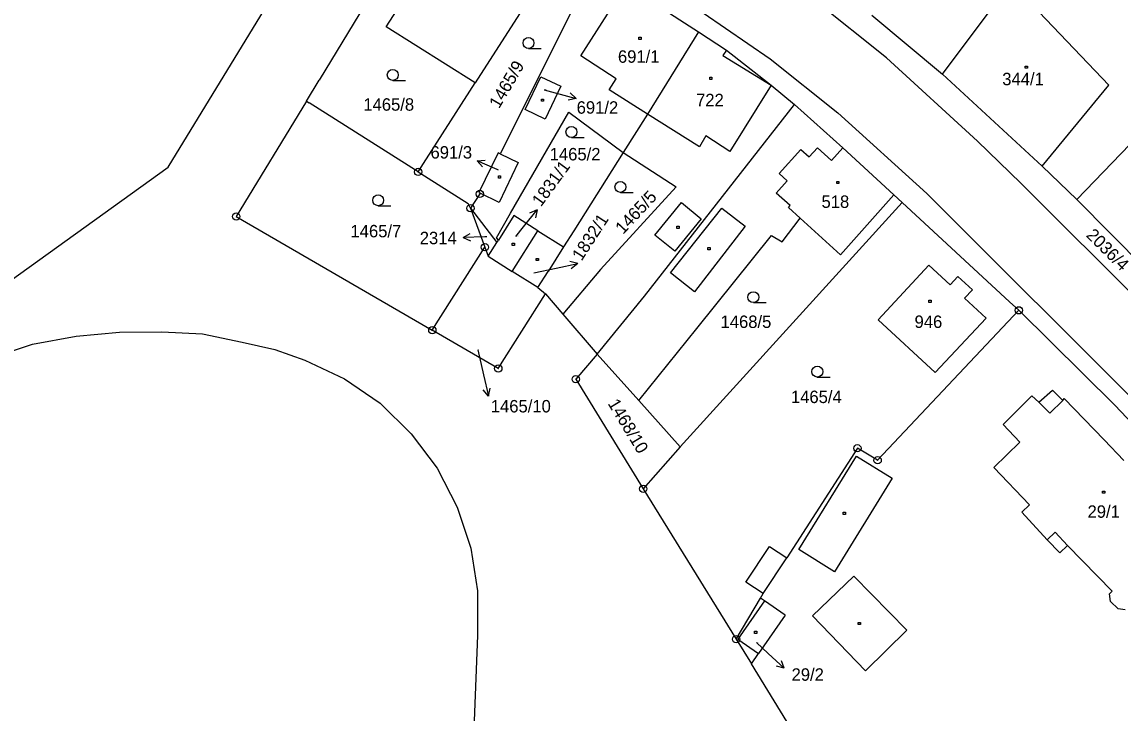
# Model space of a CAD drawing. Extents: x -795483 to -789093, y -1112258 to -1108741.
# Drawn here: x -791772.5 to -791622.2, y -1110288.5 to -1110193.9 of the extents above; entities that cross this region are included whole.
import ezdxf

# ---------------------------------------------------------------- set-up
doc = ezdxf.new("R2010")
doc.units = 0
for name, color, linetype in [('Komunikace', 7, 'Continuous'), ('Vrstva 1', 7, 'Continuous'), ('Vrstva 14', 7, 'Continuous'), ('Vrstva 15', 7, 'Continuous'), ('Vrstva 16', 7, 'Continuous'), ('Vrstva 2', 7, 'Continuous'), ('Vrstva 23', 7, 'Continuous'), ('Vrstva 25', 7, 'Continuous'), ('Vrstva 28', 7, 'Continuous')]:
    doc.layers.add(name, color=color, linetype=linetype)

msp = doc.modelspace()

# ---------------------------------------------------------------- linework, layer by layer
at = {"layer": 'Komunikace'}
for p, q in [((-791701.03, -1110203.2), (-791699.52, -1110203.6)), ((-791707.25, -1110214.18), (-791707.44, -1110214.1)), ((-791704.89, -1110223.26), (-791703.86, -1110221.97)), ((-791708.84, -1110223.31), (-791709.12, -1110223.32)), ((-791702.44, -1110228.24), (-791699.37, -1110227.6)), ((-791710.1, -1110238.77), (-791709.32, -1110242.2)), ((-791671.98, -1110278.85), (-791670.37, -1110280.34))]:
    msp.add_line(p, q, dxfattribs=at)
at = {"layer": 'Vrstva 1'}
for p, q in [((-791752.46, -1110213.8), (-791735.98, -1110186.79)), ((-791722.64, -1110194.59), (-791716.94, -1110185.77)), ((-791686.94, -1110187.39), (-791670.08, -1110198.95)), ((-791695.91, -1110189.73), (-791707.05, -1110211.95)), ((-791685.77, -1110191.47), (-791679.88, -1110195.29)), ((-791654.16, -1110198.82), (-791663.87, -1110191.09)), ((-791646.49, -1110201.08), (-791639.18, -1110191.27)), ((-791726.25, -1110192.72), (-791731.8, -1110201.86)), ((-791703.97, -1110192.17), (-791710.44, -1110202.25)), ((-791656.17, -1110192.98), (-791646.49, -1110201.08)), ((-791710.44, -1110202.25), (-791722.64, -1110194.59)), ((-791679.88, -1110195.29), (-791686.86, -1110206.54)), ((-791679.88, -1110195.29), (-791676.07, -1110197.76)), ((-791676.07, -1110197.76), (-791669.95, -1110202.57)), ((-791670.08, -1110198.95), (-791660.81, -1110206.34)), ((-791641.73, -1110210.22), (-791654.16, -1110198.82)), ((-791733.56, -1110204.75), (-791731.8, -1110201.86)), ((-791718.26, -1110214.44), (-791710.44, -1110202.25)), ((-791703.63, -1110205.91), (-791701.47, -1110201.41)), ((-791701.47, -1110201.41), (-791698.75, -1110202.71)), ((-791646.49, -1110201.08), (-791632.85, -1110213.67)), ((-791698.75, -1110202.71), (-791700.88, -1110207.22)), ((-791669.95, -1110202.57), (-791666.74, -1110205.22)), ((-791733.56, -1110204.75), (-791743.15, -1110220.55)), ((-791733.56, -1110204.75), (-791733.19, -1110204.99)), ((-791718.26, -1110214.44), (-791733.19, -1110204.99)), ((-791687.3, -1110231.46), (-791666.74, -1110205.22)), ((-791666.74, -1110205.22), (-791660.15, -1110211.13)), ((-791705.61, -1110220.09), (-791697.66, -1110206.26)), ((-791700.88, -1110207.22), (-791703.63, -1110205.91)), ((-791697.66, -1110206.26), (-791690.19, -1110211.79)), ((-791686.86, -1110206.54), (-791690.19, -1110211.79)), ((-791660.81, -1110206.34), (-791648.64, -1110217.4)), ((-791660.15, -1110211.13), (-791653.18, -1110217.56)), ((-791635.8, -1110215.96), (-791641.73, -1110210.22)), ((-791620.89, -1110210.7), (-791628.14, -1110218.2)), ((-791707.31, -1110211.83), (-791709.95, -1110217.27)), ((-791707.05, -1110211.95), (-791707.31, -1110211.83)), ((-791707.05, -1110211.95), (-791704.56, -1110213.15)), ((-791690.19, -1110211.79), (-791696.95, -1110222.49)), ((-791690.19, -1110211.79), (-791682.95, -1110216.47)), ((-791775.23, -1110230.16), (-791752.46, -1110213.8)), ((-791704.56, -1110213.15), (-791707.17, -1110218.61)), ((-791628.14, -1110218.2), (-791632.85, -1110213.67)), ((-791718.26, -1110214.44), (-791711.43, -1110218.77)), ((-791709.95, -1110217.27), (-791709.76, -1110217.36)), ((-791682.95, -1110216.47), (-791693.29, -1110227.78)), ((-791635.8, -1110215.96), (-791609.67, -1110242.08)), ((-791711.11, -1110219.41), (-791711.43, -1110218.77)), ((-791709.81, -1110217.45), (-791711.11, -1110219.41)), ((-791709.76, -1110217.36), (-791709.81, -1110217.45)), ((-791707.17, -1110218.61), (-791709.76, -1110217.36)), ((-791652.03, -1110218.63), (-791682.39, -1110252.04)), ((-791660.47, -1110225.79), (-791653.18, -1110217.56)), ((-791653.18, -1110217.56), (-791652.03, -1110218.63)), ((-791652.03, -1110218.63), (-791637.35, -1110232.2)), ((-791648.64, -1110217.4), (-791616.92, -1110249.11)), ((-791617.5, -1110228.94), (-791628.14, -1110218.2)), ((-791711.11, -1110219.41), (-791709.12, -1110224.74)), ((-791711.11, -1110219.41), (-791707.48, -1110224.08)), ((-791707.55, -1110223.46), (-791705.61, -1110220.09)), ((-791743.15, -1110220.55), (-791716.32, -1110236.1)), ((-791705.16, -1110220.41), (-791707.28, -1110223.76)), ((-791701.87, -1110222.49), (-791705.16, -1110220.41)), ((-791668.46, -1110223.99), (-791665.99, -1110220.75)), ((-791665.99, -1110220.75), (-791660.47, -1110225.79)), ((-791705.38, -1110228.05), (-791701.87, -1110222.49)), ((-791701.87, -1110222.49), (-791698.36, -1110224.71)), ((-791696.95, -1110222.49), (-791698.36, -1110224.71)), ((-791680.12, -1110235.85), (-791669.91, -1110223.12)), ((-791669.91, -1110223.12), (-791668.46, -1110223.99)), ((-791716.32, -1110236.1), (-791709.12, -1110224.74)), ((-791709.12, -1110224.74), (-791708.67, -1110225.96)), ((-791708.67, -1110225.96), (-791707.48, -1110224.08)), ((-791707.28, -1110223.76), (-791707.55, -1110223.46)), ((-791707.48, -1110224.08), (-791707.28, -1110223.76)), ((-791698.36, -1110224.71), (-791700.47, -1110228.06)), ((-791708.67, -1110225.96), (-791705.38, -1110228.05)), ((-791693.29, -1110227.78), (-791698.45, -1110233.89)), ((-791655.29, -1110234.68), (-791648.37, -1110227.18)), ((-791648.37, -1110227.18), (-791645.44, -1110229.88)), ((-791701.87, -1110230.26), (-791705.38, -1110228.05)), ((-791701.87, -1110230.26), (-791700.47, -1110228.06)), ((-791645.44, -1110229.88), (-791644.39, -1110228.74)), ((-791644.39, -1110228.74), (-791642.42, -1110230.57)), ((-791701.87, -1110230.26), (-791700.83, -1110231.1)), ((-791642.42, -1110230.57), (-791643.48, -1110231.7)), ((-791707.29, -1110241.33), (-791700.83, -1110231.1)), ((-791700.83, -1110231.1), (-791698.45, -1110233.89)), ((-791693.77, -1110239.39), (-791687.3, -1110231.46)), ((-791643.48, -1110231.7), (-791640.51, -1110234.46)), ((-791637.35, -1110232.2), (-791636.07, -1110233.38)), ((-791636.07, -1110233.38), (-791655.38, -1110253.9)), ((-791636.07, -1110233.38), (-791622.92, -1110246.34)), ((-791698.45, -1110233.89), (-791693.77, -1110239.39)), ((-791647.53, -1110241.88), (-791655.29, -1110234.68)), ((-791640.51, -1110234.46), (-791647.53, -1110241.88)), ((-791765.05, -1110236.91), (-791759.12, -1110236.36)), ((-791759.12, -1110236.36), (-791753.34, -1110236.33)), ((-791753.34, -1110236.33), (-791747.77, -1110236.61)), ((-791747.77, -1110236.61), (-791742.34, -1110237.75)), ((-791707.29, -1110241.33), (-791716.32, -1110236.1)), ((-791688.05, -1110245.74), (-791680.12, -1110235.85)), ((-791776.75, -1110239.89), (-791771.03, -1110238.02)), ((-791771.03, -1110238.02), (-791765.05, -1110236.91)), ((-791742.34, -1110237.75), (-791737.87, -1110238.76)), ((-791737.87, -1110238.76), (-791733.78, -1110240.21)), ((-791693.77, -1110239.39), (-791696.7, -1110242.79)), ((-791693.77, -1110239.39), (-791688.05, -1110245.74)), ((-791733.78, -1110240.21), (-791728.36, -1110242.77)), ((-791728.36, -1110242.77), (-791723.44, -1110246.08)), ((-791696.7, -1110242.79), (-791687.45, -1110257.8)), ((-791682.39, -1110252.04), (-791688.05, -1110245.74)), ((-791723.44, -1110246.08), (-791719.2, -1110250.27)), ((-791622.92, -1110246.34), (-791611.03, -1110259.08)), ((-791719.2, -1110250.27), (-791715.64, -1110255)), ((-791682.39, -1110252.04), (-791687.45, -1110257.8)), ((-791658.15, -1110252.26), (-791667.8, -1110267.25)), ((-791655.38, -1110253.9), (-791658.15, -1110252.26)), ((-791715.64, -1110255), (-791712.94, -1110260.32)), ((-791687.45, -1110257.8), (-791674.75, -1110278.38)), ((-791712.94, -1110260.32), (-791711.03, -1110265.93)), ((-791711.03, -1110265.93), (-791710.15, -1110271.78)), ((-791671.04, -1110272.15), (-791667.8, -1110267.25)), ((-791710.15, -1110271.78), (-791710.12, -1110277.87)), ((-791674.75, -1110278.38), (-791671.4, -1110272.75)), ((-791671.4, -1110272.75), (-791671.04, -1110272.15)), ((-791670.85, -1110273.14), (-791671.4, -1110272.75)), ((-791668.03, -1110275.1), (-791670.85, -1110273.14)), ((-791668.03, -1110275.1), (-791671.68, -1110280.35)), ((-791710.12, -1110277.87), (-791713.44, -1110363.31)), ((-791674.75, -1110278.38), (-791672.66, -1110281.77)), ((-791672.66, -1110281.77), (-791671.68, -1110280.35)), ((-791633.28, -1110345.68), (-791672.66, -1110281.77))]:
    msp.add_line(p, q, dxfattribs=at)
at = {"layer": 'Vrstva 16'}
for p, q in [((-791699.52, -1110203.6), (-791696.62, -1110204.37)), ((-791696.62, -1110204.37), (-791697.46, -1110203.63)), ((-791696.62, -1110204.37), (-791697.71, -1110204.6)), ((-791710.19, -1110212.9), (-791709.07, -1110212.84)), ((-791707.44, -1110214.1), (-791710.19, -1110212.9)), ((-791710.19, -1110212.9), (-791709.47, -1110213.76)), ((-791703.86, -1110221.97), (-791701.98, -1110219.63)), ((-791701.98, -1110219.63), (-791703, -1110220.1)), ((-791701.98, -1110219.63), (-791702.22, -1110220.72)), ((-791712.12, -1110223.4), (-791711.13, -1110222.87)), ((-791709.12, -1110223.32), (-791712.12, -1110223.4)), ((-791712.12, -1110223.4), (-791711.11, -1110223.87)), ((-791699.37, -1110227.6), (-791696.43, -1110226.99)), ((-791696.43, -1110226.99), (-791697.51, -1110226.7)), ((-791696.43, -1110226.99), (-791697.31, -1110227.68)), ((-791709.32, -1110242.2), (-791708.65, -1110245.12)), ((-791708.65, -1110245.12), (-791709.36, -1110244.26)), ((-791708.65, -1110245.12), (-791708.39, -1110244.04)), ((-791670.37, -1110280.34), (-791668.16, -1110282.37)), ((-791668.16, -1110282.37), (-791668.56, -1110281.33)), ((-791668.16, -1110282.37), (-791669.24, -1110282.06))]:
    msp.add_line(p, q, dxfattribs=at)
at = {"layer": 'Vrstva 2'}
for p, q in [((-791623.76, -1110202.56), (-791637.08, -1110188.55)), ((-791696.01, -1110198.55), (-791690.38, -1110189.73)), ((-791691.15, -1110201.71), (-791696.01, -1110198.55)), ((-791676.07, -1110197.76), (-791676.55, -1110198.5)), ((-791676.55, -1110198.5), (-791669.95, -1110202.57)), ((-791692.12, -1110203.2), (-791691.15, -1110201.71)), ((-791686.86, -1110206.54), (-791692.12, -1110203.2)), ((-791669.95, -1110202.57), (-791675.6, -1110211.65)), ((-791632.85, -1110213.67), (-791623.76, -1110202.56)), ((-791679.75, -1110211), (-791686.86, -1110206.54)), ((-791678.91, -1110209.52), (-791679.75, -1110211)), ((-791675.6, -1110211.65), (-791678.91, -1110209.52)), ((-791664.75, -1110212.38), (-791663.6, -1110211.12)), ((-791663.6, -1110211.12), (-791661.68, -1110212.86)), ((-791661.68, -1110212.86), (-791660.15, -1110211.13)), ((-791668.85, -1110214.66), (-791665.87, -1110211.36)), ((-791665.87, -1110211.36), (-791664.75, -1110212.38)), ((-791669.25, -1110217.34), (-791667.74, -1110215.68)), ((-791667.74, -1110215.68), (-791668.85, -1110214.66)), ((-791685.85, -1110223.09), (-791682.24, -1110218.63)), ((-791682.24, -1110218.63), (-791679.51, -1110220.87)), ((-791667.36, -1110219.05), (-791669.25, -1110217.34)), ((-791683.74, -1110228.25), (-791676.68, -1110219.4)), ((-791676.68, -1110219.4), (-791673.52, -1110221.85)), ((-791667.57, -1110219.3), (-791667.36, -1110219.05)), ((-791665.99, -1110220.75), (-791667.57, -1110219.3)), ((-791679.51, -1110220.87), (-791683.15, -1110225.3)), ((-791683.15, -1110225.3), (-791685.85, -1110223.09)), ((-791673.52, -1110221.85), (-791680.46, -1110230.87)), ((-791680.46, -1110230.87), (-791683.74, -1110228.25)), ((-791633.31, -1110245.96), (-791631.47, -1110244.29)), ((-791631.47, -1110244.29), (-791630.05, -1110245.72)), ((-791638.22, -1110248.99), (-791634.29, -1110245.09)), ((-791634.29, -1110245.09), (-791633.31, -1110245.96)), ((-791631.84, -1110247.46), (-791630.05, -1110245.72)), ((-791630.05, -1110245.72), (-791629.85, -1110245.45)), ((-791629.85, -1110245.45), (-791624.4, -1110251.09)), ((-791631.84, -1110247.46), (-791633.31, -1110245.96)), ((-791635.92, -1110251.43), (-791638.22, -1110248.99)), ((-791639.48, -1110254.88), (-791635.92, -1110251.43)), ((-791624.4, -1110251.09), (-791621.71, -1110253.91)), ((-791666.15, -1110266.13), (-791658.26, -1110253.32)), ((-791658.26, -1110253.32), (-791653.38, -1110256.33)), ((-791653.38, -1110256.33), (-791661.29, -1110269.17)), ((-791634.59, -1110259.99), (-791639.48, -1110254.88)), ((-791635.63, -1110261.01), (-791634.59, -1110259.99)), ((-791632.17, -1110264.78), (-791635.63, -1110261.01)), ((-791632.17, -1110264.78), (-791631.11, -1110263.76)), ((-791631.11, -1110263.76), (-791629.38, -1110265.54)), ((-791630.44, -1110266.56), (-791632.17, -1110264.78)), ((-791673.4, -1110270.59), (-791670.16, -1110265.69)), ((-791670.16, -1110265.69), (-791667.8, -1110267.25)), ((-791661.29, -1110269.17), (-791666.15, -1110266.13)), ((-791629.38, -1110265.54), (-791630.44, -1110266.56)), ((-791623.3, -1110271.81), (-791629.38, -1110265.54)), ((-791664.28, -1110275.21), (-791658.65, -1110269.76)), ((-791658.65, -1110269.76), (-791651.38, -1110277.16)), ((-791671.04, -1110272.15), (-791673.4, -1110270.59)), ((-791623.66, -1110272.16), (-791623.3, -1110271.81)), ((-791623.51, -1110273.21), (-791623.66, -1110272.16)), ((-791670.85, -1110273.14), (-791674.5, -1110278.4)), ((-791622.46, -1110274.22), (-791623.51, -1110273.21)), ((-791621.49, -1110274.36), (-791622.46, -1110274.22)), ((-791657.02, -1110282.7), (-791664.28, -1110275.21)), ((-791651.38, -1110277.16), (-791657.02, -1110282.7)), ((-791674.5, -1110278.4), (-791671.68, -1110280.35))]:
    msp.add_line(p, q, dxfattribs=at)
at = {"layer": 'Vrstva 23'}
for p, q in [((-791703.16, -1110197.54), (-791701.41, -1110197.54)), ((-791721.73, -1110201.91), (-791719.98, -1110201.91)), ((-791697.28, -1110209.72), (-791695.53, -1110209.72)), ((-791690.58, -1110217.24), (-791688.83, -1110217.24)), ((-791723.73, -1110219.07), (-791721.98, -1110219.07)), ((-791672.39, -1110232.33), (-791670.64, -1110232.33)), ((-791663.64, -1110242.51), (-791661.89, -1110242.51))]:
    msp.add_line(p, q, dxfattribs=at)
for centre in [(-791703.16, -1110196.79), (-791721.73, -1110201.16), (-791697.28, -1110208.97), (-791690.58, -1110216.49), (-791723.73, -1110218.32), (-791672.39, -1110231.58), (-791663.64, -1110241.76)]:
    msp.add_circle(centre, 0.75, dxfattribs=at)
at = {"layer": 'Vrstva 25'}
for p, q in [((-791688.06, -1110196.01), (-791687.76, -1110196.01)), ((-791688.06, -1110196.31), (-791688.06, -1110196.01)), ((-791687.76, -1110196.01), (-791687.76, -1110196.31)), ((-791687.76, -1110196.31), (-791688.06, -1110196.31)), ((-791635.18, -1110199.96), (-791634.88, -1110199.96)), ((-791635.18, -1110200.26), (-791635.18, -1110199.96)), ((-791634.88, -1110200.26), (-791635.18, -1110200.26)), ((-791634.88, -1110199.96), (-791634.88, -1110200.26)), ((-791678.36, -1110201.49), (-791678.06, -1110201.49)), ((-791678.36, -1110201.79), (-791678.36, -1110201.49)), ((-791678.06, -1110201.79), (-791678.36, -1110201.79)), ((-791678.06, -1110201.49), (-791678.06, -1110201.79)), ((-791701.4, -1110204.46), (-791701.1, -1110204.46)), ((-791701.4, -1110204.76), (-791701.4, -1110204.46)), ((-791701.1, -1110204.76), (-791701.4, -1110204.76)), ((-791701.1, -1110204.46), (-791701.1, -1110204.76)), ((-791707.27, -1110214.99), (-791706.97, -1110214.99)), ((-791707.27, -1110215.29), (-791707.27, -1110214.99)), ((-791706.97, -1110215.29), (-791707.27, -1110215.29)), ((-791706.97, -1110214.99), (-791706.97, -1110215.29)), ((-791660.97, -1110215.73), (-791660.67, -1110215.73)), ((-791660.97, -1110216.03), (-791660.97, -1110215.73)), ((-791660.67, -1110215.73), (-791660.67, -1110216.03)), ((-791660.67, -1110216.03), (-791660.97, -1110216.03)), ((-791682.84, -1110221.88), (-791682.54, -1110221.88)), ((-791682.84, -1110222.18), (-791682.84, -1110221.88)), ((-791682.54, -1110222.18), (-791682.84, -1110222.18)), ((-791682.54, -1110221.88), (-791682.54, -1110222.18)), ((-791705.38, -1110224.19), (-791705.08, -1110224.19)), ((-791705.38, -1110224.49), (-791705.38, -1110224.19)), ((-791705.08, -1110224.49), (-791705.38, -1110224.49)), ((-791705.08, -1110224.19), (-791705.08, -1110224.49)), ((-791702.09, -1110226.27), (-791701.79, -1110226.27)), ((-791702.09, -1110226.57), (-791702.09, -1110226.27)), ((-791701.79, -1110226.27), (-791701.79, -1110226.57)), ((-791678.61, -1110224.8), (-791678.31, -1110224.8)), ((-791678.61, -1110225.1), (-791678.61, -1110224.8)), ((-791678.31, -1110225.1), (-791678.61, -1110225.1)), ((-791678.31, -1110224.8), (-791678.31, -1110225.1)), ((-791701.79, -1110226.57), (-791702.09, -1110226.57)), ((-791648.37, -1110232), (-791648.07, -1110232)), ((-791648.37, -1110232.3), (-791648.37, -1110232)), ((-791648.07, -1110232.3), (-791648.37, -1110232.3)), ((-791648.07, -1110232), (-791648.07, -1110232.3)), ((-791624.6, -1110258.12), (-791624.3, -1110258.12)), ((-791624.6, -1110258.42), (-791624.6, -1110258.12)), ((-791624.3, -1110258.42), (-791624.6, -1110258.42)), ((-791624.3, -1110258.12), (-791624.3, -1110258.42)), ((-791660.1, -1110261.02), (-791659.8, -1110261.02)), ((-791660.1, -1110261.32), (-791660.1, -1110261.02)), ((-791659.8, -1110261.32), (-791660.1, -1110261.32)), ((-791659.8, -1110261.02), (-791659.8, -1110261.32)), ((-791672.21, -1110277.29), (-791671.91, -1110277.29)), ((-791672.21, -1110277.59), (-791672.21, -1110277.29)), ((-791671.91, -1110277.29), (-791671.91, -1110277.59)), ((-791658.03, -1110276.09), (-791657.73, -1110276.09)), ((-791658.03, -1110276.39), (-791658.03, -1110276.09)), ((-791657.73, -1110276.39), (-791658.03, -1110276.39)), ((-791657.73, -1110276.09), (-791657.73, -1110276.39)), ((-791671.91, -1110277.59), (-791672.21, -1110277.59))]:
    msp.add_line(p, q, dxfattribs=at)
at = {"layer": 'Vrstva 28'}
for centre, radius in [((-791718.26, -1110214.44), 0.5), ((-791718.26, -1110214.44), 0.01), ((-791709.81, -1110217.45), 0.5), ((-791709.81, -1110217.45), 0.01), ((-791743.15, -1110220.55), 0.5), ((-791711.11, -1110219.41), 0.5), ((-791711.11, -1110219.41), 0.01), ((-791743.15, -1110220.55), 0.01), ((-791709.12, -1110224.74), 0.5), ((-791709.12, -1110224.74), 0.01), ((-791636.07, -1110233.38), 0.5), ((-791636.07, -1110233.38), 0.01), ((-791716.32, -1110236.1), 0.5), ((-791716.32, -1110236.1), 0.01), ((-791707.29, -1110241.33), 0.5), ((-791707.29, -1110241.33), 0.01), ((-791696.7, -1110242.79), 0.5), ((-791696.7, -1110242.79), 0.01), ((-791658.15, -1110252.26), 0.5), ((-791658.15, -1110252.26), 0.01), ((-791655.38, -1110253.9), 0.5), ((-791655.38, -1110253.9), 0.01), ((-791687.45, -1110257.8), 0.5), ((-791687.45, -1110257.8), 0.01), ((-791674.75, -1110278.38), 0.5), ((-791674.75, -1110278.38), 0.01)]:
    msp.add_circle(centre, radius, dxfattribs=at)

# ---------------------------------------------------------------- texts
at = {"layer": 'Vrstva 14'}
for s, rotation, p in [('1465/9', 59.5762, (-791707.19, -1110205.87)), ('1465/5', 47.0683, (-791690.21, -1110223.06)), ('2036/4', 315.1823, (-791626.95, -1110223.21)), ('1468/10', 301.2328, (-791692.37, -1110246.12))]:
    msp.add_text(s, height=1.7, rotation=rotation, dxfattribs=at).set_placement(p)
for s, height, p in [('1465/8', 1.7, (-791725.76, -1110206.06)), ('1465/2', 1.7, (-791700.26, -1110212.86)), ('1465/7', 1.7, (-791727.52, -1110223.39)), ('2314', 0.1, (-791709, -1110223.31)), ('1468/5', 1.7, (-791676.88, -1110235.79)), ('1465/10', 0.1, (-791710.1, -1110238.77)), ('1465/4', 1.7, (-791667.25, -1110246.07))]:
    msp.add_text(s, height=height, dxfattribs=at).set_placement(p)
at = {"layer": 'Vrstva 15'}
for s, height, p in [('691/1', 1.7, (-791690.92, -1110199.5)), ('344/1', 1.7, (-791638.33, -1110202.57)), ('691/2', 0.1, (-791701.03, -1110203.2)), ('722', 1.7, (-791680.23, -1110205.45)), ('691/3', 0.1, (-791707.25, -1110214.18)), ('518', 1.7, (-791663.06, -1110219.36)), ('1831/1', 0.1, (-791704.89, -1110223.26)), ('1832/1', 0.1, (-791702.44, -1110228.24)), ('946', 1.7, (-791650.33, -1110235.79)), ('29/1', 1.7, (-791626.66, -1110261.77)), ('29/2', 0.1, (-791671.98, -1110278.85))]:
    msp.add_text(s, height=height, dxfattribs=at).set_placement(p)
at = {"layer": 'Vrstva 16'}
for s, p in [('691/2', (-791696.57, -1110206.47)), ('691/3', (-791716.57, -1110212.61)), ('2314', (-791718.04, -1110224.33)), ('1465/10', (-791708.32, -1110247.35)), ('29/2', (-791667.16, -1110284.07))]:
    msp.add_text(s, height=1.7, dxfattribs=at).set_placement(p)
for s, rotation, p in [('1831/1', 53.8968, (-791701.45, -1110219.3)), ('1832/1', 56.9761, (-791695.9, -1110226.72))]:
    msp.add_text(s, height=1.7, rotation=rotation, dxfattribs=at).set_placement(p)

doc.saveas('drawing.dxf')
